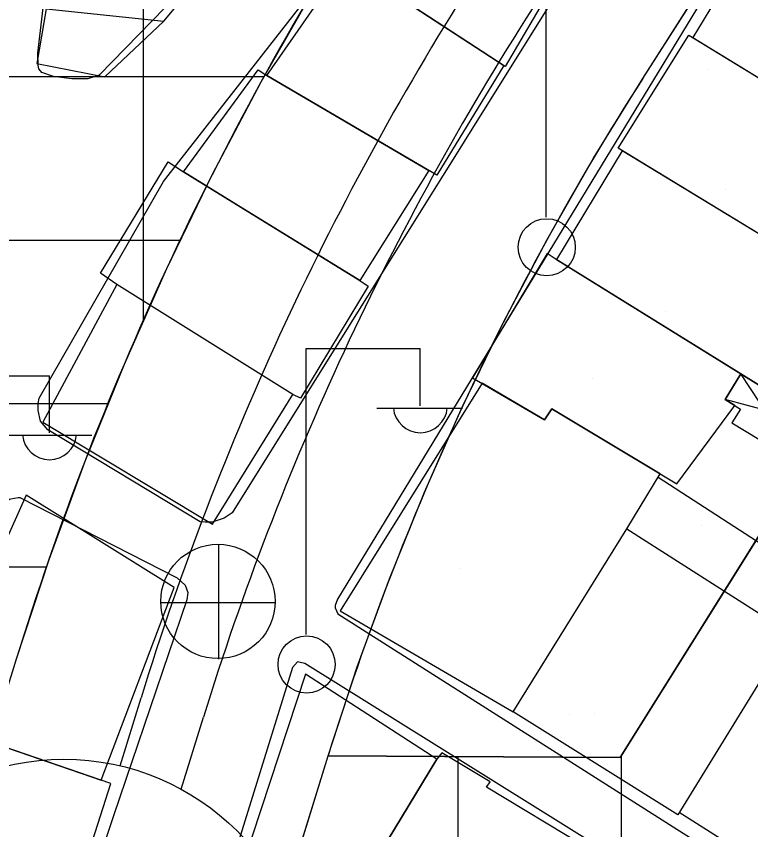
# Model space of a CAD drawing. Extents: x 417997 to 421451, y 4451742 to 4455216.
# Drawn here: x 419363.79 to 419408.78, y 4452874.45 to 4452924.24 of the extents above; entities that cross this region are included whole.
import ezdxf

# ---------------------------------------------------------------- set-up
doc = ezdxf.new("R2010")
doc.units = 0
for name, color, linetype in [('ADA', 7, 'Continuous'), ('ADAKENARI', 7, 'Continuous'), ('B_Mesken', 7, 'Continuous'), ('B_Sundurma', 7, 'Continuous'), ('B_Teras', 7, 'Continuous'), ('Default', 7, 'Continuous'), ('KALDIRIM', 7, 'Continuous'), ('KD_DAIRE', 7, 'Continuous'), ('PL_AYA_PARK_DINLENME', 7, 'Continuous'), ('PL_K_TALI_IS_MRK', 7, 'Continuous'), ('PL_KON_MEV_350', 7, 'Continuous'), ('S_Elektrik_Diregi', 7, 'Continuous'), ('S_Rogar_Kapagi', 7, 'Continuous'), ('Sinir_Duvar_tek_tarafa_ait', 7, 'Continuous'), ('Sinir_Tel_bir_taraf', 7, 'Continuous'), ('TR_ORTAYOGUNKONUT', 7, 'Continuous'), ('TR_PARKALANI', 7, 'Continuous'), ('TR_TALIISMERK', 7, 'Continuous'), ('Yol_Sose', 7, 'Continuous')]:
    doc.layers.add(name, color=color, linetype=linetype)

# ---------------------------------------------------------------- blocks, each defined once
blk = doc.blocks.new('POINT_DISPLAY')
at = {"layer": 'Default'}
blk.add_line((0, 0), (0, 0), dxfattribs=at)

msp = doc.modelspace()

# ---------------------------------------------------------------- linework, layer by layer
at = {"layer": 'ADA'}
for p, q in [((419468.522, 4452987.052), (419400.785, 4452878.874)), ((419468.522, 4452987.052), (419400.785, 4452878.874)), ((419400.785, 4452878.874), (419382.894, 4452878.974)), ((419400.785, 4452878.874), (419382.894, 4452878.974))]:
    msp.add_line(p, q, dxfattribs=at)
at = {"layer": 'ADAKENARI'}
for p, q in [((419402.161, 4452920.434), (419446.373, 4452989.429)), ((419402.161, 4452920.434), (419446.373, 4452989.429)), ((419366.72, 4452826.711), (419382.894, 4452878.974)), ((419366.72, 4452826.711), (419382.894, 4452878.974))]:
    msp.add_line(p, q, dxfattribs=at)
for radius in [190, 190, 170, 170]:
    msp.add_arc((419545.295, 4452828.713), radius, 147.34809, 162.80363, dxfattribs=at)
at = {"layer": 'B_Mesken'}
for points in [[(419397.783, 4452928.064), (419393.744, 4452921.167), (419383.587, 4452927.798), (419388.455, 4452934.192), (419388.974, 4452933.872)], [(419365.62, 4452924.693), (419365.053, 4452921.345), (419369.216, 4452920.538), (419372.837, 4452923.949), (419376.852, 4452928.782), (419366.523, 4452930.226)], [(419419.107, 4452914.465), (419423.367, 4452921.128), (419409.755, 4452929.578), (419409.397, 4452929.82), (419405.228, 4452922.934)], [(419393.655, 4452921.225), (419389.547, 4452914.518), (419379.146, 4452920.614), (419383.967, 4452927.55)], [(419404.984, 4452923.083), (419420.632, 4452913.534), (419416.362, 4452906.616), (419400.66, 4452916.167)], [(419374.034, 4452914.71), (419378.612, 4452920.956), (419379.146, 4452920.614), (419389.068, 4452914.799), (419384.826, 4452908.075), (419377.243, 4452912.737)], [(419400.913, 4452916.013), (419396.886, 4452909.355), (419408.179, 4452902.348), (419410.181, 4452901.105), (419414.377, 4452907.824)], [(419369.951, 4452907.828), (419368.944, 4452908.511), (419373.091, 4452915.332), (419374.034, 4452914.71), (419384.826, 4452908.075), (419385.34, 4452907.712), (419381.192, 4452900.864), (419380.74, 4452901.095)], [(419391.744, 4452902.118), (419396.152, 4452899.54), (419396.606, 4452900.201), (419404.249, 4452895.623), (419407.808, 4452900.416), (419407.21, 4452900.787), (419408.179, 4452902.348), (419396.742, 4452909.444), (419396.318, 4452909.728)], [(419365.408, 4452899.398), (419375.801, 4452893.15), (419380.74, 4452901.095), (419369.951, 4452907.828)], [(419392.321, 4452901.781), (419383.629, 4452887.839), (419394.224, 4452881.662), (419401.182, 4452892.855), (419403.23, 4452896.233), (419396.606, 4452900.201), (419396.152, 4452899.54)], [(419368.981, 4452877.479), (419373.47, 4452889.265), (419364.399, 4452894.925), (419358.231, 4452881.174)], [(419394.224, 4452881.662), (419401.182, 4452892.855), (419411.179, 4452886.502), (419404.308, 4452875.361)], [(419377.697, 4452872.374), (419383.535, 4452868.819), (419389.542, 4452878.773), (419381.505, 4452883.96)], [(419354.84, 4452871.325), (419366.558, 4452867.832), (419369.573, 4452877.276), (419357.806, 4452881.32)], [(419383.535, 4452868.819), (419385.035, 4452867.827), (419385.967, 4452869.184), (419393.242, 4452864.459), (419398.475, 4452873.234), (419398.62, 4452873.419), (419392.596, 4452877.057), (419392.824, 4452877.386), (419389.863, 4452879.143), (419389.542, 4452878.773)]]:
    msp.add_lwpolyline(points, close=True, dxfattribs=at)
at = {"layer": 'B_Sundurma'}
for p, q in [((419411.801, 4452896.815), (419408.179, 4452902.348)), ((419413.287, 4452899.16), (419407.21, 4452900.787))]:
    msp.add_line(p, q, dxfattribs=at)
msp.add_lwpolyline([(419407.633, 4452899.346), (419411.801, 4452896.815), (419413.287, 4452899.16), (419410.144, 4452900.941), (419410.181, 4452901.105), (419408.179, 4452902.348), (419407.21, 4452900.787), (419408.161, 4452900.197)], close=True, dxfattribs=at)
at = {"layer": 'B_Teras'}
msp.add_lwpolyline([(419366.523, 4452930.226), (419365.62, 4452924.693), (419372.837, 4452923.949), (419376.852, 4452928.782)], close=True, dxfattribs=at)
at = {"layer": 'KALDIRIM'}
for p, q in [((419370.144, 4452878.363), (419371.431, 4452882.521)), ((419370.144, 4452878.363), (419371.431, 4452882.521)), ((419373.888, 4452876.932), (419375.252, 4452881.339)), ((419373.888, 4452876.932), (419375.252, 4452881.339))]:
    msp.add_line(p, q, dxfattribs=at)
for radius in [182, 182, 178, 178]:
    msp.add_arc((419545.295, 4452828.713), radius, 147.34809, 162.80363, dxfattribs=at)
at = {"layer": 'KD_DAIRE'}
msp.add_circle((419366.707, 4452863.762), 15, dxfattribs=at)
msp.add_circle((419366.707, 4452863.762), 15, dxfattribs=at)
at = {"layer": 'PL_AYA_PARK_DINLENME'}
msp.add_lwpolyline([(419468.522, 4452987.052), (419400.785, 4452878.874), (419382.894, 4452878.974), (419384.681, 4452884.42), (419386.65, 4452889.803), (419388.8, 4452895.116), (419391.127, 4452900.355), (419393.63, 4452905.511), (419396.306, 4452910.58), (419399.15, 4452915.557), (419402.161, 4452920.434), (419446.373, 4452989.429), (419460.174, 4452992.432)], close=True, dxfattribs=at)
msp.add_lwpolyline([(419468.522, 4452987.052), (419400.785, 4452878.874), (419382.894, 4452878.974), (419384.681, 4452884.42), (419386.65, 4452889.803), (419388.8, 4452895.116), (419391.127, 4452900.355), (419393.63, 4452905.511), (419396.306, 4452910.58), (419399.15, 4452915.557), (419402.161, 4452920.434), (419446.373, 4452989.429), (419460.174, 4452992.432)], close=True, dxfattribs=at)
at = {"layer": 'PL_K_TALI_IS_MRK'}
msp.add_lwpolyline([(419351.123, 4453030.039), (419355.52, 4453016.764), (419434.233, 4453007.553), (419385.322, 4452931.225), (419381.957, 4452925.774), (419378.777, 4452920.212), (419375.787, 4452914.546), (419372.99, 4452908.783), (419370.389, 4452902.929), (419367.986, 4452896.99), (419365.785, 4452890.974), (419363.788, 4452884.887), (419356.255, 4452860.545), (419311.592, 4452881.387), (419331.265, 4452969.872), (419325.562, 4453006.946), (419318.406, 4453048.334), (419318.411, 4453048.333), (419345.58, 4453046.776)], close=True, dxfattribs=at)
msp.add_lwpolyline([(419351.123, 4453030.039), (419355.52, 4453016.764), (419434.233, 4453007.553), (419385.322, 4452931.225), (419381.957, 4452925.774), (419378.777, 4452920.212), (419375.787, 4452914.546), (419372.99, 4452908.783), (419370.389, 4452902.929), (419367.986, 4452896.99), (419365.785, 4452890.974), (419363.788, 4452884.887), (419356.255, 4452860.545), (419311.592, 4452881.387), (419331.265, 4452969.872), (419325.562, 4453006.946), (419318.406, 4453048.334), (419318.411, 4453048.333), (419345.58, 4453046.776)], close=True, dxfattribs=at)
at = {"layer": 'PL_KON_MEV_350'}
msp.add_lwpolyline([(419366.72, 4452826.711), (419382.894, 4452878.974), (419400.785, 4452878.874), (419468.522, 4452987.052), (419487.099, 4452975.081), (419465.555, 4452938.384), (419454.694, 4452919.885), (419492.066, 4452898.057), (419502.486, 4452912.927), (419527.702, 4452948.916), (419550.075, 4452934.499), (419559.407, 4452919.125), (419523.425, 4452860.906)], dxfattribs=at)
at = {"layer": 'S_Elektrik_Diregi'}
for p, q in [((419396.245, 4452911.935), (419396.245, 4452929.435)), ((419381.541, 4452886.394), (419381.541, 4452903.894)), ((419381.541, 4452903.894), (419388.541, 4452903.894)), ((419388.541, 4452900.394), (419388.541, 4452903.894)), ((419358.825, 4452902.241), (419365.825, 4452902.241)), ((419365.825, 4452898.741), (419365.825, 4452902.241)), ((419385.881, 4452900.254), (419391.131, 4452900.254)), ((419363.165, 4452898.601), (419368.415, 4452898.601))]:
    msp.add_line(p, q, dxfattribs=at)
for centre in [(419396.281, 4452910.1), (419381.577, 4452884.558)]:
    msp.add_circle(centre, 1.75, dxfattribs=at)
for centre in [(419388.542, 4452900.407), (419365.826, 4452898.754)]:
    msp.add_arc(centre, 1.658, 184.8384, 355.1464, dxfattribs=at)
at = {"layer": 'S_Rogar_Kapagi'}
for p, q in [((419376.197, 4452884.893), (419376.197, 4452891.893)), ((419372.627, 4452888.358), (419379.627, 4452888.358))]:
    msp.add_line(p, q, dxfattribs=at)
msp.add_circle((419376.144, 4452888.421), 3.5, dxfattribs=at)
at = {"layer": 'Sinir_Duvar_tek_tarafa_ait'}
msp.add_lwpolyline([(419403.102, 4452896.021), (419413.083, 4452889.58), (419411.179, 4452886.502)], dxfattribs=at)
at = {"layer": 'Sinir_Tel_bir_taraf'}
msp.add_lwpolyline([(419415.467, 4452868.478), (419404.392, 4452875.498)], dxfattribs=at)
at = {"layer": 'TR_ORTAYOGUNKONUT'}
for p, q in [((419390.855, 4452749.961), (419390.855, 4452878.929)), ((419390.855, 4452749.961), (419390.855, 4452878.929)), ((419400.855, 4452747.919), (419400.855, 4452878.986)), ((419400.855, 4452747.919), (419400.855, 4452878.986))]:
    msp.add_line(p, q, dxfattribs=at)
at = {"layer": 'TR_TALIISMERK'}
for p, q in [((419371.592, 4452905.637), (419371.592, 4453014.883)), ((419371.592, 4452905.637), (419371.592, 4453014.883)), ((419320.298, 4452920.545), (419378.968, 4452920.545)), ((419320.298, 4452920.545), (419378.968, 4452920.545)), ((419318.075, 4452910.545), (419373.845, 4452910.545)), ((419318.075, 4452910.545), (419373.845, 4452910.545)), ((419315.852, 4452900.545), (419369.424, 4452900.545)), ((419315.852, 4452900.545), (419369.424, 4452900.545)), ((419313.628, 4452890.545), (419365.644, 4452890.545)), ((419313.628, 4452890.545), (419365.644, 4452890.545))]:
    msp.add_line(p, q, dxfattribs=at)
at = {"layer": 'Yol_Sose'}
for points in [[(419417.129, 4452869.184), (419431.002, 4452891.137), (419447.811, 4452915.922), (419477.255, 4452962.28), (419485.892, 4452976.562), (419486.156, 4452977.328), (419486.123, 4452977.781), (419486.036, 4452978.043), (419485.967, 4452978.095), (419485.898, 4452978.217), (419451.969, 4452998.062), (419451.726, 4452998.132), (419451.551, 4452998.115), (419451.255, 4452997.959), (419450.818, 4452997.525), (419430.711, 4452966.179), (419383.461, 4452888.558), (419383.32, 4452888.175), (419383.319, 4452888.036), (419383.492, 4452887.67), (419414.39, 4452868.058)], [(419434.231, 4452985.644), (419405.436, 4452939.32), (419377.024, 4452893.838), (419376.518, 4452893.525), (419375.785, 4452893.283), (419375.367, 4452893.267), (419375.054, 4452893.285), (419365.716, 4452898.931), (419365.283, 4452899.455), (419365.128, 4452900.117), (419365.129, 4452900.535), (419365.2, 4452900.866), (419372.81, 4452914.13), (419373.895, 4452915.522), (419396.566, 4452944.51), (419399.282, 4452948.479), (419404.722, 4452958.719), (419408.371, 4452965.232), (419422.396, 4452987.346)], [(419377.757, 4452929.756), (419368.875, 4452920.627), (419368.178, 4452920.402), (419367.185, 4452920.403), (419366.07, 4452920.545), (419365.356, 4452920.79), (419365.165, 4452921.017), (419365.131, 4452921.243), (419365.116, 4452921.975), (419368.058, 4452947.014)], [(419355.032, 4452872.765), (419362.837, 4452894.029), (419363.03, 4452894.429), (419363.379, 4452894.69), (419363.466, 4452894.707), (419363.902, 4452894.793), (419364.007, 4452894.776), (419373.645, 4452889.859), (419374.132, 4452889.422), (419374.305, 4452888.969), (419374.232, 4452888.509), (419369.745, 4452875.299), (419362.777, 4452854.377)]]:
    msp.add_lwpolyline(points, dxfattribs=at)
msp.add_lwpolyline([(419370.851, 4452845.752), (419413.356, 4452820.571), (419433.377, 4452808.92), (419434.929, 4452808.254), (419435.271, 4452808.23), (419435.706, 4452808.321), (419454.452, 4452839.092), (419454.568, 4452839.594), (419454.318, 4452840.097), (419453.794, 4452840.486), (419426.931, 4452856.288), (419381.467, 4452884.628), (419381.01, 4452884.72), (419380.712, 4452884.378), (419369.326, 4452847.674), (419369.256, 4452847.194), (419369.346, 4452846.737)], close=True, dxfattribs=at)

# ---------------------------------------------------------------- block references
at = {"layer": 'TR_PARKALANI', "xscale": 0.1, "yscale": 0.10000000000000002}
for p in [(419406.139, 4452920.966), (419406.139, 4452920.966), (419407.229, 4452913.628), (419407.229, 4452913.628), (419403.535, 4452906.194), (419403.535, 4452906.194), (419399.117, 4452902.043), (419399.117, 4452902.043), (419405.778, 4452893.064), (419405.778, 4452893.064), (419391.006, 4452890.459), (419391.006, 4452890.459), (419397.666, 4452881.479), (419397.666, 4452881.479), (419399.193, 4452881.573), (419399.193, 4452881.573)]:
    msp.add_blockref('POINT_DISPLAY', p, dxfattribs=at)

doc.saveas('drawing.dxf')
